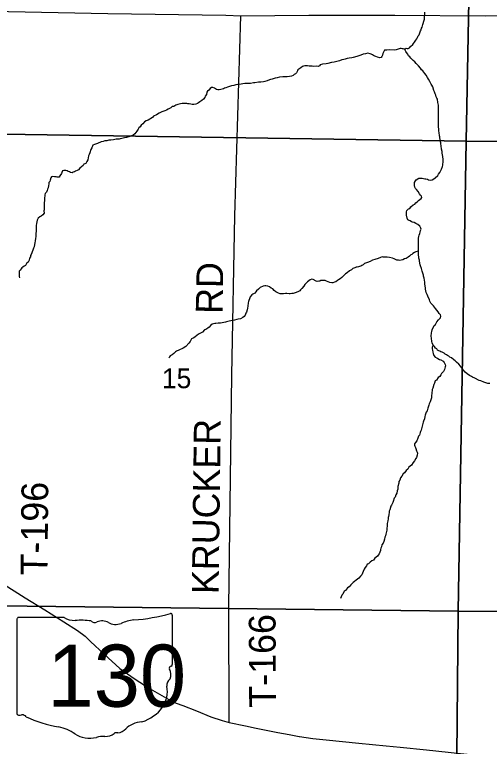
# Model space of a CAD drawing. Extents: x 1310247 to 1552180, y 377264 to 706493.
# Drawn here: x 1362474 to 1367792, y 528205 to 536402 of the extents above; entities that cross this region are included whole.
import ezdxf

# ---------------------------------------------------------------- set-up
doc = ezdxf.new("R2010")
doc.units = 0
for name, color, linetype in [('GM_X_County_Road', 7, 'Continuous'), ('GM_X_Minor_River', 7, 'Continuous'), ('GM_X_Section', 7, 'Continuous'), ('GM_X_Section_Text', 7, 'Continuous'), ('GM_X_State_Location', 7, 'Continuous'), ('GM_X_State_Route', 7, 'Continuous'), ('GM_X_State_Shield', 7, 'Continuous'), ('GM_X_Township_Road', 7, 'Continuous'), ('GM_X_Township_Road_Text', 7, 'Continuous')]:
    doc.layers.add(name, color=color, linetype=linetype)

msp = doc.modelspace()

# ---------------------------------------------------------------- linework, layer by layer
at = {"layer": 'GM_X_County_Road'}
msp.add_lwpolyline([(1350579, 536707.3), (1350870, 536698.6), (1351087.7, 536691.7), (1351747.3, 536674.4), (1351991.4, 536668.1), (1353369.5, 536624.4), (1354495.2, 536601.3), (1356020.6, 536569.7), (1357139.9, 536546.6), (1358710.9, 536513.3), (1360735.8, 536483.1), (1362406.4, 536437.1), (1363518.1, 536416.4), (1364839.4, 536397.4), (1365009.3, 536389.4), (1365768.5, 536394.2), (1366732.4, 536394.2), (1367745.7, 536389.4), (1369111.7, 536394)], dxfattribs=at)
at = {"layer": 'GM_X_Minor_River'}
for points in [[(1367272.4, 534811.9), (1367265.2, 534848.2), (1367263.7, 534868.3), (1367256.3, 534896.6), (1367253.1, 534930.8), (1367247.5, 534953), (1367247.8, 534965), (1367242.4, 534993.3), (1367237.3, 535031.5), (1367233.6, 535045.6), (1367228.4, 535081.9), (1367226.7, 535096), (1367225.4, 535124.1), (1367223.7, 535140.2), (1367222.3, 535164.3), (1367223.9, 535236.5), (1367222.4, 535258.6), (1367223.4, 535300.7), (1367222, 535326.8), (1367222.7, 535356.9), (1367221.4, 535387), (1367219.7, 535401.1), (1367216.1, 535417.3), (1367210.9, 535453.5), (1367203.2, 535467.8), (1367197.5, 535481.9), (1367191.8, 535498.1), (1367184.2, 535516.4), (1367178.7, 535538.6), (1367169, 535552.9), (1367157.9, 535593.3), (1367148.2, 535611.6), (1367140.5, 535623.8), (1367125.1, 535654.3), (1367111.6, 535678.7), (1367100.1, 535699), (1367084.6, 535723.5), (1367069, 535743.9), (1367057.3, 535758.3), (1367045.5, 535770.6), (1367033.8, 535785), (1367020.1, 535803.3), (1366998.6, 535828), (1366986.8, 535838.3), (1366971.1, 535854.7), (1366955.5, 535873.2), (1366937.7, 535887.7), (1366912.3, 535914.4), (1366900.5, 535928.7), (1366886.8, 535941.1), (1366877.2, 535959.4), (1366863.5, 535975.8), (1366857.7, 535988), (1366850, 536002.2), (1366850.4, 536016.2), (1366858.7, 536028), (1366870.6, 536021.7), (1366882.6, 536021.4), (1366896.9, 536031.1), (1366907.2, 536044.9), (1366935.9, 536068.3), (1366944.2, 536080.1), (1366954.5, 536093.9), (1366969.1, 536115.6), (1366981.5, 536131.3), (1366987.9, 536147.2), (1366994.3, 536163.1), (1367006.7, 536176.8), (1367019.7, 536218.7), (1367028, 536232.5), (1367032.4, 536248.4), (1367040.7, 536262.3), (1367047.4, 536290.2), (1367051.7, 536302.1), (1367058.3, 536328), (1367066.9, 536351.9), (1367068.7, 536430.1)], [(1366816.8, 536021), (1366850.4, 536016.2), (1366804.3, 536023.4), (1366792.2, 536021.7), (1366780.1, 536018), (1366759.9, 536012.5), (1366747.8, 536008.8), (1366731.6, 536005.1), (1366671.4, 536006.6), (1366643.3, 536005.3), (1366617.1, 536002), (1366604.6, 535980.2), (1366598.2, 535966.3), (1366593.7, 535946.4), (1366587.4, 535932.5), (1366581.1, 535920.6), (1366567, 535918.9), (1366539, 535923.7), (1366521.1, 535932.1), (1366509.2, 535938.4), (1366493.3, 535944.8), (1366481.4, 535951.2), (1366467.5, 535957.5), (1366455.5, 535961.8), (1366429.6, 535968.5), (1366405.4, 535963.1), (1366377.1, 535957.8), (1366350.8, 535946.4), (1366306.3, 535931.4), (1366265.9, 535920.4), (1366251.8, 535918.8), (1366221.6, 535915.5), (1366197.4, 535912.1), (1366175.1, 535904.6), (1366161, 535900.9), (1366138.8, 535895.5), (1366114.5, 535886.1), (1366082.1, 535876.8), (1366053.8, 535869.5), (1366023.6, 535864.2), (1365981.2, 535855.3), (1365963.1, 535851.7), (1365922.8, 535846.7), (1365898.5, 535839.3), (1365888.2, 535827.5), (1365876.1, 535821.8), (1365854, 535824.3), (1365821.8, 535821.1), (1365805.8, 535823.5), (1365787.8, 535824), (1365771.8, 535826.4), (1365753.7, 535826.8), (1365735.7, 535829.3), (1365723.6, 535827.6), (1365711.5, 535825.9), (1365697.4, 535822.2), (1365678.9, 535804.6), (1365648.3, 535785.3), (1365644, 535773.4), (1365633.4, 535749.6), (1365621.1, 535737.8), (1365606.9, 535732.2), (1365592.6, 535720.5), (1365574.4, 535712.9), (1365552.2, 535707.4), (1365526, 535704.1), (1365495.9, 535704.8), (1365477.8, 535703.3), (1365439.6, 535702.2), (1365413.3, 535694.8), (1365391.2, 535691.4), (1365358.7, 535678.1), (1365340.6, 535674.6), (1365328.4, 535670.9), (1365302.1, 535659.5), (1365275.8, 535652.1), (1365261.7, 535650.5), (1365233.5, 535645.1), (1365207.3, 535643.8), (1365165, 535636.8), (1365151, 535637.2), (1365114.7, 535632), (1365080.5, 535630.9), (1365054.4, 535629.5), (1365030.2, 535626.1), (1365010.1, 535624.6), (1364973.8, 535617.5), (1364951.7, 535616), (1364929.4, 535608.6), (1364903.2, 535603.2), (1364870.8, 535592), (1364858.7, 535588.2), (1364838.5, 535582.7), (1364824.4, 535579.1), (1364812.1, 535569.3), (1364783.9, 535564), (1364763.6, 535558.5), (1364749.6, 535558.9), (1364735.6, 535563.2), (1364723.7, 535569.5)], [(1364723.7, 535569.5), (1364711.9, 535579.8), (1364694, 535586.3), (1364679.9, 535584.7), (1364665.6, 535573), (1364649.2, 535557.3), (1364632.8, 535545.7), (1364628.5, 535531.8), (1364623.9, 535507.8), (1364607.4, 535488.2), (1364605.1, 535474.2), (1364588.6, 535456.5), (1364570.1, 535438.9), (1364547.7, 535423.4), (1364535.4, 535413.7), (1364521.2, 535406), (1364505, 535398.4), (1364482.8, 535394.9), (1364464.7, 535395.4), (1364446.7, 535397.8), (1364430.8, 535402.3), (1364414.7, 535402.7), (1364402.7, 535405), (1364388.7, 535405.3), (1364372.7, 535407.7), (1364350.5, 535406.3), (1364330.4, 535402.8), (1364302, 535393.4), (1364279.8, 535387.9), (1364257.4, 535374.5), (1364237.3, 535370.9), (1364223, 535359.3), (1364192.4, 535342), (1364174.1, 535330.4), (1364155.9, 535324.8), (1364123.5, 535313.6), (1364093, 535298.3), (1364062.5, 535281), (1364028, 535263.8), (1364017.6, 535250), (1363970.7, 535219.1), (1363946.5, 535213.6), (1363930.2, 535200), (1363911.6, 535180.4), (1363893.2, 535164.8), (1363878.7, 535143.1), (1363864.4, 535133.4), (1363858, 535119.5), (1363843.4, 535095.8), (1363831.1, 535082.1), (1363820.7, 535066.3), (1363800.2, 535050.8), (1363782, 535045.2), (1363763.7, 535035.6), (1363751.6, 535031.9), (1363725.4, 535026.5), (1363705.2, 535023), (1363674.9, 535013.7), (1363656.8, 535012.2), (1363644.6, 535008.5), (1363630.6, 535006.8), (1363610.4, 535005.3), (1363596.3, 535003.6), (1363582.2, 535000), (1363552, 534994.7), (1363529.9, 534995.2), (1363507.6, 534987.8), (1363483.5, 534986.4), (1363465.3, 534980.8), (1363445.1, 534975.3), (1363402.5, 534958.3), (1363390.4, 534954.6), (1363368.2, 534947.1), (1363349.9, 534939.5), (1363339.2, 534909.7), (1363326.7, 534889.9), (1363317.8, 534852), (1363309.4, 534836.2), (1363303, 534818.3), (1363296.4, 534796.4), (1363294, 534776.4), (1363283.5, 534756.6), (1363272.9, 534732.8), (1363250.6, 534725.3), (1363240.3, 534711.5), (1363223.8, 534695.8), (1363205.4, 534680.2), (1363189, 534664.6), (1363174.7, 534654.9), (1363156.5, 534647.4), (1363144.3, 534641.6), (1363130.1, 534636), (1363117.9, 534630.2), (1363100, 534634.7), (1363088.1, 534641), (1363074.1, 534645.4), (1363062.2, 534651.7), (1363046.2, 534656.1), (1363026.2, 534656.6), (1363010, 534653), (1363003.6, 534635.1)], [(1367222.5, 532982.9), (1367243.1, 533006.5), (1367249.5, 533022.4), (1367245.8, 533038.6), (1367230.1, 533055), (1367218.5, 533071.4), (1367189.2, 533108.2), (1367165.8, 533140.9), (1367136.4, 533169.7), (1367126.9, 533192), (1367121.2, 533208.2), (1367102.1, 533248.9), (1367094.4, 533267.1), (1367082.9, 533287.5), (1367077.8, 533327.7), (1367076.1, 533341.8), (1367071, 533382.1), (1367067.5, 533404.3), (1367062.5, 533450.5), (1367054.9, 533470.8), (1367053.2, 533482.9), (1367043.9, 533517.2), (1367038.2, 533529.4), (1367030.9, 533559.7), (1367021.4, 533586), (1367017.7, 533600.2), (1367010.6, 533640.5), (1367008.9, 533652.6), (1367003.4, 533674.8), (1367003.6, 533686.8), (1367000.1, 533709), (1366998.7, 533735.1), (1366997.1, 533753.2), (1366999.4, 533853.5), (1366998, 533879.6), (1366998.4, 533897.7), (1367002.9, 533915.6), (1367005.2, 533931.6), (1367011.7, 533951.5), (1367018.1, 533965.4), (1367022.5, 533985.4), (1367026.8, 533997.3), (1367025.1, 534011.4), (1367011.6, 534033.8), (1366991.9, 534050.3), (1366968, 534061), (1366948.2, 534071.5), (1366932.2, 534075.9), (1366920.3, 534082.2), (1366906.5, 534090.6), (1366892.6, 534097), (1366880.7, 534103.3), (1366873.1, 534121.5), (1366865.8, 534153.8), (1366862.4, 534182), (1366862.7, 534194), (1366869, 534207.9), (1366885.5, 534225.6), (1366899.7, 534231.2), (1366914.1, 534248.9), (1366938.7, 534270.4), (1366957, 534280), (1366969.4, 534293.7), (1366981.6, 534303.5), (1367000.1, 534319), (1367014.4, 534330.7), (1367028.7, 534340.4), (1367035, 534352.3), (1367031.3, 534368.4), (1367021.6, 534380.7), (1367009.8, 534393), (1366996.3, 534419.5), (1366976.8, 534442), (1366965, 534454.4), (1366957.4, 534470.6), (1366953.8, 534488.8), (1366952.3, 534510.9), (1366952.5, 534522.9), (1366962.9, 534538.7), (1366971.2, 534550.5), (1367003.8, 534569.8), (1367021.9, 534571.3), (1367038, 534570.9), (1367069.9, 534564.1), (1367081.9, 534561.8), (1367097.9, 534557.4), (1367111.8, 534551), (1367135.8, 534546.4), (1367149.9, 534550.1), (1367170.3, 534563.6), (1367184.6, 534573.3), (1367213.3, 534600.7), (1367223.7, 534614.5), (1367238.2, 534632.2), (1367246.7, 534656), (1367257.1, 534671.8), (1367267.8, 534699.7), (1367270.2, 534715.7), (1367275.2, 534759.7), (1367273.7, 534779.8), (1367272.4, 534811.9)], [(1363003.6, 534635.1), (1362997.3, 534623.2), (1362993, 534611.3), (1362976.5, 534593.6), (1362978.2, 534579.5), (1362964.2, 534579.9), (1362952.2, 534582.2), (1362938.2, 534584.5), (1362920.1, 534585), (1362902.1, 534587.5), (1362888, 534583.8), (1362879.7, 534572), (1362871, 534546.1), (1362866.7, 534534.2), (1362856.4, 534522.4), (1362856, 534502.3), (1362851.6, 534486.4), (1362849, 534460.4), (1362842.6, 534446.5), (1362838.3, 534430.5), (1362831.8, 534412.6), (1362817.5, 534398.9), (1362811.1, 534385), (1362810.8, 534373), (1362808.3, 534351), (1362806.3, 534262.8), (1362803.8, 534242.7), (1362805.2, 534214.6), (1362802.9, 534202.6), (1362804.3, 534176.5), (1362789.9, 534158.8), (1362771.5, 534145.2), (1362757.2, 534135.5), (1362736.8, 534120), (1362726.2, 534098.2), (1362721.8, 534080.2), (1362719.4, 534062.2), (1362716.8, 534038.2), (1362716.3, 534014.1), (1362713.6, 533984.1), (1362715.3, 533972), (1362712.9, 533954), (1362712, 533915.9), (1362709.5, 533893.9), (1362704.9, 533867.9), (1362700.3, 533844), (1362695.9, 533828), (1362691.3, 533800), (1362686.9, 533784.1), (1362676.4, 533764.3), (1362659.3, 533716.5), (1362652.9, 533702.6), (1362650.6, 533688.7), (1362642.2, 533674.8), (1362635.7, 533652.9), (1362627.1, 533629), (1362606.7, 533615.5), (1362594.1, 533589.7), (1362579.9, 533584), (1362565.6, 533572.4), (1362553.4, 533566.6), (1362547.1, 533554.8), (1362534.8, 533541), (1362526.4, 533527.2), (1362524.1, 533515.2), (1362523.4, 533485.1), (1362525.1, 533469), (1362526.8, 533454.9)], [(1366997.1, 533753.2), (1366983, 533749.5), (1366966.8, 533743.9), (1366954.6, 533738.2), (1366934.2, 533724.7), (1366923.9, 533712.9), (1366911.8, 533709.2), (1366897.4, 533695.5), (1366883.1, 533683.8), (1366870.9, 533676.1), (1366858.7, 533670.4), (1366840.5, 533664.8), (1366822.2, 533655.2), (1366804, 533649.7), (1366787.9, 533648), (1366775.9, 533650.3), (1366755.9, 533652.8), (1366741.9, 533657.2), (1366724.1, 533665.7), (1366708.2, 533672.1), (1366674.2, 533681), (1366646.2, 533683.7), (1366604.1, 533686.7), (1366592, 533687), (1366571.8, 533681.5), (1366547.4, 533668.1), (1366511, 533656.9), (1366484.8, 533649.5), (1366458.4, 533638.2), (1366428, 533624.9), (1366405.8, 533619.4), (1366393.6, 533613.7), (1366377.2, 533600), (1366365, 533592.3), (1366350.7, 533582.7), (1366338.6, 533578.9), (1366324.4, 533575.3), (1366312.3, 533571.6), (1366298.3, 533571.9), (1366286.1, 533566.2), (1366263.8, 533556.7), (1366249.4, 533543), (1366227, 533531.5), (1366198.4, 533508.2), (1366182.1, 533498.5), (1366141, 533455.4), (1366122.6, 533443.8), (1366102.3, 533430.3), (1366090, 533422.5), (1366071.6, 533409), (1366057.5, 533405.3), (1366039.3, 533397.7), (1366027.2, 533396), (1366005.2, 533402.6), (1365987.3, 533409), (1365969.4, 533417.5), (1365951.5, 533422), (1365935.5, 533424.4), (1365921.4, 533424.7), (1365905.3, 533423.1), (1365893.1, 533417.4), (1365881, 533415.7), (1365864.9, 533414.1), (1365852.9, 533416.4), (1365817.2, 533435.4), (1365805.2, 533437.7), (1365785, 533430.1), (1365768.7, 533418.5), (1365754.3, 533406.8), (1365725.6, 533377.4), (1365713.1, 533359.7), (1365692.4, 533332.1), (1365678, 533318.4), (1365667.7, 533306.6), (1365655.5, 533298.9), (1365629.1, 533287.5), (1365617.1, 533285.8), (1365594.8, 533278.3), (1365580.7, 533276.7), (1365560.5, 533273.2), (1365548.5, 533273.5), (1365522.5, 533276.1), (1365508.4, 533276.5), (1365484.3, 533275), (1365450.2, 533275.9), (1365428.2, 533282.5), (1365414.3, 533288.8), (1365398.5, 533297.3), (1365382.7, 533309.7), (1365367.1, 533330.1), (1365349.2, 533338.6), (1365329.4, 533351.2), (1365309.5, 533359.7), (1365289.5, 533364.2), (1365275.5, 533362.5), (1365259.4, 533360.9), (1365224.8, 533343.7), (1365204.3, 533326.2), (1365183.8, 533306.6), (1365177.5, 533294.7), (1365163.2, 533283)], [(1365163.2, 533283), (1365142.8, 533269.5), (1365130.6, 533263.8), (1365114.1, 533242.1), (1365107.7, 533228.2), (1365094.7, 533186.4), (1365088.4, 533172.5), (1365087.5, 533134.4), (1365083, 533114.4), (1365080.6, 533096.4), (1365072, 533068.5), (1365065.7, 533056.7), (1365057.1, 533034.8), (1365046.8, 533021), (1365030.4, 533009.4), (1365006, 532993.9), (1364977.8, 532988.6), (1364961.6, 532985), (1364937.4, 532977.6), (1364876.9, 532969), (1364848.6, 532959.7), (1364836.5, 532958), (1364816.3, 532952.5), (1364800.2, 532950.9), (1364780, 532947.3), (1364766, 532945.7), (1364753.9, 532944), (1364729.7, 532942.6), (1364715.6, 532940.9), (1364703.6, 532939.2), (1364687.4, 532935.6), (1364671.1, 532924), (1364652.5, 532900.3), (1364638.2, 532890.7), (1364615.8, 532875.2), (1364601.6, 532869.5), (1364576.9, 532844), (1364554.6, 532834.5), (1364534.3, 532823), (1364513.8, 532807.4), (1364497.4, 532791.8), (1364483.1, 532780.1), (1364456.7, 532768.7), (1364446.4, 532756.9), (1364440, 532739), (1364425.5, 532721.3), (1364392.5, 532684), (1364362, 532664.7), (1364313.3, 532641.8), (1364286.9, 532630.4), (1364274.7, 532624.7), (1364256.2, 532607.1), (1364237.8, 532591.5), (1364215.5, 532580), (1364209.2, 532568.1), (1364200.8, 532554.3)], [(1367796.5, 532268.2), (1367774.4, 532270.7), (1367742.6, 532281.5), (1367728.6, 532285.9), (1367694.8, 532298.8), (1367676.8, 532303.3), (1367629.2, 532328.5), (1367603.4, 532341.2), (1367591.5, 532347.5), (1367569.6, 532358.1), (1367542, 532378.9), (1367520.3, 532397.5), (1367500.7, 532418), (1367489.1, 532438.4), (1367473.4, 532450.8), (1367467.6, 532463), (1367450.1, 532487.5), (1367424.5, 532510.3), (1367408.7, 532522.7), (1367395, 532535.1), (1367367.3, 532555.8), (1367349.4, 532564.3), (1367337.7, 532576.7), (1367323.8, 532583), (1367311.9, 532589.3), (1367296, 532599.8), (1367284.2, 532608.1), (1367262.4, 532620.7), (1367250.4, 532625), (1367238.5, 532631.3), (1367226.6, 532635.6), (1367212.7, 532644), (1367203, 532656.3), (1367189.1, 532666.7), (1367177.5, 532683), (1367163.8, 532699.4), (1367150.3, 532723.8), (1367146.6, 532740), (1367143.5, 532778.2), (1367141.9, 532798.3), (1367142.9, 532838.4), (1367147.2, 532852.3), (1367151.7, 532872.3), (1367174.8, 532917.9), (1367187.2, 532931.6), (1367203.9, 532959.3), (1367222.5, 532982.9)], [(1367163.8, 532699.4), (1367151.2, 532677.6), (1367150.8, 532659.6), (1367156.4, 532641.4), (1367158, 532621.3), (1367163.6, 532605.1), (1367171.2, 532584.8), (1367186.9, 532566.3), (1367202.7, 532557.9), (1367216.6, 532549.5), (1367234.4, 532539.1), (1367248.4, 532534.7), (1367276.1, 532518), (1367285.9, 532505.7), (1367297.4, 532481.3), (1367299, 532467.2), (1367298.8, 532455.2), (1367294.4, 532441.2), (1367290, 532425.3), (1367279.6, 532405.5), (1367267.2, 532391.7), (1367256.9, 532379.9), (1367248.6, 532368.1), (1367238.1, 532348.3), (1367219.8, 532336.7), (1367199, 532307.1), (1367186.8, 532299.4), (1367176.1, 532273.6), (1367169.8, 532257.7), (1367158.8, 532217.8), (1367152.4, 532201.9), (1367150.1, 532185.9), (1367147.7, 532171.9), (1367147.3, 532153.8), (1367145, 532139.8), (1367144.6, 532123.8), (1367142.3, 532109.8), (1367137.7, 532085.8), (1367129.2, 532064), (1367118.6, 532040.1), (1367112.3, 532026.2), (1367105.8, 532004.3), (1367101.5, 531992.4), (1367094.8, 531964.4), (1367084.4, 531946.7), (1367073.6, 531914.8), (1367069.3, 531900.9), (1367064.7, 531874.9), (1367056, 531849), (1367051.7, 531835), (1367047.4, 531823.1), (1367038.7, 531793.2), (1367034.3, 531775.3), (1367027.6, 531745.3), (1367021.2, 531731.4), (1367018.9, 531719.4), (1367010.3, 531691.5), (1366999.9, 531677.8), (1366991.4, 531657.9), (1366978.7, 531628.1), (1366964.3, 531610.4), (1366953.8, 531592.6), (1366953.5, 531578.5), (1366957.2, 531566.4), (1366963, 531554.2), (1366966.7, 531542.1), (1366976.1, 531515.7), (1366983.8, 531499.5), (1366985.5, 531487.4), (1366985.1, 531467.3), (1366976.4, 531439.5), (1366968.1, 531427.6), (1366953.5, 531401.9), (1366939.1, 531386.2), (1366918.3, 531354.6), (1366891.6, 531331.2), (1366879.1, 531311.4), (1366860.7, 531295.8), (1366840, 531270.2), (1366827.7, 531258.5), (1366811, 531230.8), (1366796.5, 531211.1), (1366787.9, 531185.2), (1366779.6, 531173.3), (1366777.1, 531151.3), (1366768.2, 531115.4), (1366765.6, 531087.4), (1366761.1, 531067.4), (1366754.5, 531041.5), (1366746.1, 531023.6), (1366737.5, 530997.7), (1366727.1, 530983.9), (1366716.2, 530948.1), (1366709.9, 530936.2), (1366697.2, 530906.4), (1366688.9, 530894.6), (1366678, 530854.7), (1366671.6, 530840.8), (1366671.4, 530828.8), (1366664.6, 530796.8), (1366662.2, 530780.8)], [(1366662.2, 530780.8), (1366659.9, 530766.8), (1366659.6, 530754.8), (1366655.1, 530730.8), (1366650.7, 530714.8), (1366648.4, 530700.8), (1366645.7, 530670.8), (1366643.2, 530648.8), (1366642.7, 530626.7), (1366638.3, 530610.8), (1366633.6, 530580.8), (1366627.1, 530562.9), (1366622.8, 530548.9), (1366618.2, 530524.9), (1366609.7, 530501.1), (1366601.2, 530481.2), (1366588.7, 530463.4), (1366582.2, 530439.5), (1366577.8, 530423.6), (1366573.5, 530411.6), (1366571.2, 530399.6), (1366564.7, 530379.7), (1366556.3, 530359.9), (1366545.9, 530348.1), (1366539.7, 530336.2), (1366525.3, 530324.5), (1366509, 530312.9), (1366494.5, 530291.1), (1366476.2, 530281.6), (1366457.8, 530270), (1366437.3, 530250.4), (1366425.1, 530244.7), (1366414.7, 530228.9), (1366400.2, 530209.2), (1366389.7, 530189.4), (1366379.1, 530163.5), (1366364.2, 530127.8), (1366349.8, 530112.1), (1366329.3, 530090.5), (1366314.9, 530076.8), (1366298.6, 530065.2), (1366282.2, 530051.5), (1366265.9, 530039.9), (1366253.4, 530024.1), (1366241.2, 530014.4), (1366220.6, 529990.8), (1366202.3, 529981.2), (1366181.5, 529949.6), (1366167.2, 529942), (1366152.5, 529910.2), (1366138.1, 529898.5), (1366125.3, 529862.7)]]:
    msp.add_lwpolyline(points, dxfattribs=at)
at = {"layer": 'GM_X_Section'}
for points in [[(1362449.2, 540374.3), (1367633.9, 540294.5), (1367533.1, 534984.3), (1362346.4, 535062.1)], [(1373084.1, 540211.7), (1372957.7, 534950.1), (1367533.1, 534984.3), (1367633.9, 540294.5)], [(1367533.1, 534984.3), (1367441.3, 529717.9), (1362290.3, 529780.7), (1362346.4, 535062.1)], [(1372957.7, 534950.1), (1372843.5, 529692.3), (1367441.3, 529717.9), (1367533.1, 534984.3)], [(1362290.3, 529780.7), (1367441.3, 529717.9), (1367393.3, 524436.4), (1362206.1, 524496.1)], [(1372843.5, 529692.3), (1372755.6, 524363.8), (1367393.3, 524436.4), (1367441.3, 529717.9)]]:
    msp.add_lwpolyline(points, close=True, dxfattribs=at)
at = {"layer": 'GM_X_State_Route'}
for points in [[(1362317.6, 530042.7), (1362590.4, 529868.3), (1362812.4, 529732.3), (1363023.7, 529600.1), (1363178.9, 529503.3), (1363263.4, 529438.8), (1363323.4, 529379.6), (1363475.5, 529235.9), (1363652.2, 529076.9), (1363822.8, 528958.6), (1363992.5, 528851), (1364174, 528743.5), (1364228.4, 528715.3), (1364284, 528689.1), (1364358.9, 528661.6), (1364510.5, 528601.5), (1364670.4, 528536.8), (1364798.4, 528494), (1364877.1, 528473.5), (1365059.4, 528433.9), (1365180.9, 528407), (1365422.1, 528359.6), (1365548.1, 528336), (1365662.7, 528316.2)], [(1365662.7, 528316.2), (1365666.5, 528315.5), (1365813, 528293.1), (1365963.9, 528279), (1366147.6, 528259.8), (1366329.9, 528240.6), (1366637.6, 528210.6), (1366794.3, 528195.2), (1367087.3, 528165.8), (1367468.7, 528124.5), (1367688.9, 528100.9), (1367997.9, 528063.5)]]:
    msp.add_lwpolyline(points, dxfattribs=at)
at = {"layer": 'GM_X_State_Shield'}
for p, q in [((1362500.5, 529630.5), (1362500.5, 528573.8)), ((1363027.3, 529648.6), (1362517.7, 529648.6)), ((1364240.7, 529122.1), (1364240.7, 529674.8)), ((1364240.6, 529122.2), (1364240.7, 529122.1))]:
    msp.add_line(p, q, dxfattribs=at)
for centre, major_axis, start_param, end_param in [((1362520.5, 529632.7), (20.2, 0), 1.712693, 3.28349), ((1363148.6, 529771.3), (195.5, 0), 4.042523, 4.731795), ((1363856.2, 529325.9), (371.3, 0), 1.699011, 2.107814), ((1363620.8, 531089.2), (1845.5, 0), 4.814394, 5.042369), ((1364221.4, 529677.1), (19.4, 0), 6.141152, 7.989035), ((1363213.5, 529055.4), (702, 0), 1.404758, 1.657858), ((1363372.9, 529638.2), (56.4, 0), 3.836095, 5.185415), ((1363455.7, 529516.1), (117.3, 0), 0.950623, 2.079405), ((1363607, 529683.6), (141.1, 0), 4.081561, 5.145723), ((1364236.2, 529081.5), (30, 0), 1.883978, 3.671073), ((1364045.5, 529011.6), (180, 0), 5.934695, 6.695948), ((1364220.1, 529120), (20.7, 0), 5.05454, 6.418171), ((1364310.1, 528890.8), (130.9, 0), 2.387724, 3.262537), ((1363724.2, 528820.5), (461.6, 0), 5.101752, 6.440018), ((1362520.6, 528571.5), (20.3, 0), 3.00124, 4.508301), ((1362523.7, 528679.6), (155.2, 0), 4.665946, 4.897461), ((1362555.5, 528512.9), (56, 0), 0.519207, 1.627899), ((1363262.1, 529462.2), (1332.7, 0), 4.195997, 4.488961), ((1363918.8, 528277.2), (252.8, 0), 1.647645, 2.488434), ((1362864.8, 528099.1), (417, 0), 0.823519, 1.323587), ((1363598.5, 528471.4), (149.1, 0), 4.937069, 5.64225), ((1363315.7, 528507.6), (264.6, 0), 4.026481, 4.996735), ((1363468.6, 528142.3), (217.4, 0), 1.495662, 1.94098), ((1363487.9, 528428.5), (141, 0), 4.691044, 5.507374), ((1363615.5, 528326.2), (39.7, 0), 1.147584, 2.315152)]:
    msp.add_ellipse(centre, major_axis=major_axis, ratio=0.8, start_param=start_param, end_param=end_param, dxfattribs=at)
at = {"layer": 'GM_X_Township_Road'}
msp.add_lwpolyline([(1364877.1, 528473.5), (1364873.5, 529767.1), (1364905.9, 532361.5), (1364940.1, 534148), (1365009.3, 536389.4)], dxfattribs=at)

# ---------------------------------------------------------------- texts
at = {"layer": 'GM_X_Section_Text'}
msp.add_text('15', height=221, rotation=0.00001, dxfattribs=at).set_placement((1364124.5, 532216.7))
at = {"layer": 'GM_X_State_Location'}
for s in ['s', 'r']:
    msp.add_text(s, height=1, dxfattribs=at).set_placement((1363351.1, 529031.9))
msp.add_text('130', height=1, rotation=0.00001, dxfattribs=at).set_placement((1362998.1, 528959.1))
at = {"layer": 'GM_X_State_Shield'}
msp.add_text('130', height=696.1, dxfattribs=at).set_placement((1362842.1, 528648.3))
at = {"layer": 'GM_X_Township_Road_Text'}
for s, rotation, p in [('RD', 89.01184, (1364802.8, 533047.3)), ('KRUCKER', 89.28035, (1364758.7, 529909.5)), ('T-196', 89.43832, (1362841.1, 530118.5)), ('T-166', 90.28072, (1365401.9, 528639))]:
    msp.add_text(s, height=300, rotation=rotation, dxfattribs=at).set_placement(p)

doc.saveas('drawing.dxf')
